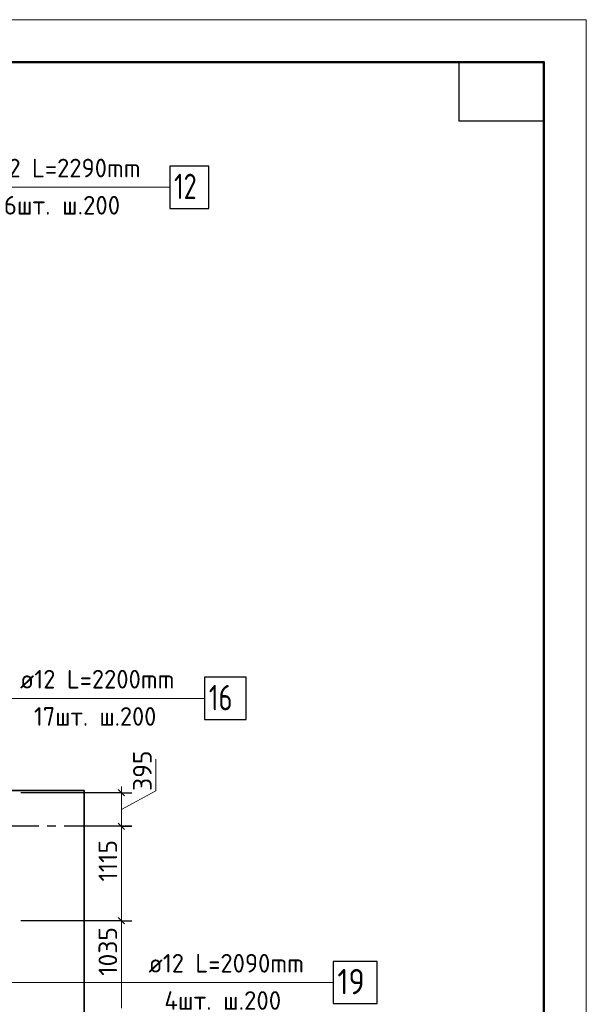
# Model space of a CAD drawing. Header units: millimetres. Extents: x 40580 to 1930067, y -240640 to 81020.
# Tile 340 of 656: x 1012458 to 1019146, y -210084 to -198450. Entities that reach past the tile are written whole.
import ezdxf

# ---------------------------------------------------------------- set-up
doc = ezdxf.new("R2010")
doc.units = ezdxf.units.MM
doc.linetypes.add('______5', pattern=[1100, 800, -100, 100, -100])
doc.linetypes.add('CENTER', pattern=[2, 1.25, -0.25, 0.25, -0.25])
for name, color, linetype, lineweight in [('Standard', 7, 'Continuous', 25), ('ДОП Верх по Х', 7, 'Continuous', 25), ('ЖБ Перекрытие верхний уровень', 7, 'Continuous', 35), ('ОСИ', 7, 'CENTER', 15), ('Позиционная метка номер позиции', 7, 'Continuous', 13)]:
    doc.layers.add(name, color=color, linetype=linetype, lineweight=lineweight)
doc.styles.add('ISOCPEUR', font='isocpeur.ttf')

msp = doc.modelspace()

# ---------------------------------------------------------------- linework, layer by layer
at = {"layer": 'Standard', "color": 7, "linetype": 'Continuous', "lineweight": 13, "transparency": 33554687}
for p, q in [((1014065.7, -207563), (1014065.7, -207187.8)), ((1013658.1, -207584.6), (1013658.1, -207509.6)), ((1013658.1, -207782.1), (1014065.7, -207563)), ((1013658.1, -207979.6), (1013658.1, -207584.6)), ((1013658.1, -209096.6), (1013658.1, -207979.6)), ((1013658.1, -210129.6), (1013658.1, -209096.6))]:
    msp.add_line(p, q, dxfattribs=at)
at = {"layer": 'Standard', "color": 7, "linetype": 'Continuous', "lineweight": 25, "transparency": 33554687}
for p, q in [((1013695.6, -207622.1), (1013620.6, -207547.1)), ((1013695.6, -208017.1), (1013620.6, -207942.1)), ((1013695.6, -209134.1), (1013620.6, -209059.1))]:
    msp.add_line(p, q, dxfattribs=at)
at = {"layer": 'Standard', "color": 251, "linetype": 'Continuous', "lineweight": -3, "true_color": 0x656565, "transparency": 33554687}
for p, q in [((1013658.1, -207584.6), (1012470.1, -207584.6)), ((1013658.1, -207584.6), (1013533.1, -207584.6)), ((1013658.1, -207584.6), (1013783.1, -207584.6)), ((1013658.1, -207979.6), (1013533.1, -207979.6)), ((1013658.1, -207979.6), (1013783.1, -207979.6)), ((1013658.1, -209096.6), (1013533.1, -209096.6)), ((1013658.1, -209096.6), (1013783.1, -209096.6))]:
    msp.add_line(p, q, dxfattribs=at)
at = {"layer": 'Standard', "color": 7, "linetype": 'Continuous', "lineweight": 13, "transparency": 33554687}
msp.add_lwpolyline([(989446.1, -240449.6), (1019146.1, -240449.6), (1019146.1, -198449.6), (989446.1, -198449.6), (989446.1, -240449.6)], close=True, dxfattribs=at)
at = {"layer": 'Standard', "color": 7, "linetype": 'Continuous', "lineweight": 50, "transparency": 33554687}
msp.add_lwpolyline([(991446.1, -198949.6), (1018646.1, -198949.6), (1018646.1, -239949.6), (991446.1, -239949.6), (991446.1, -198949.6)], close=True, dxfattribs=at)
at = {"layer": 'Standard', "color": 7, "linetype": 'Continuous', "lineweight": 25, "transparency": 33554687}
msp.add_lwpolyline([(1018646.1, -198949.6), (1018646.1, -199649.6), (1017646.1, -199649.6), (1017646.1, -198949.6), (1018646.1, -198949.6)], close=True, dxfattribs=at)
at = {"layer": 'Standard', "color": 251, "linetype": 'Continuous', "lineweight": -3, "true_color": 0x656565, "transparency": 33554687}
msp.add_lwpolyline([(1013658.1, -209096.6), (1013641.1, -209096.6), (1013641.1, -209096.6), (1012470.1, -209096.6)], dxfattribs=at)
at = {"layer": 'ДОП Верх по Х', "color": 7, "linetype": 'Continuous', "lineweight": 13, "transparency": 33554687}
for p, q in [((1012030.1, -200429.6), (1014116.1, -200429.6)), ((1013958.1, -209826.6), (1016000.1, -209826.6))]:
    msp.add_line(p, q, dxfattribs=at)
at = {"layer": 'ДОП Верх по Х', "color": 7, "linetype": 'Continuous', "lineweight": 25, "transparency": 33554687}
for points in [[(1014230.1, -200679.6), (1014690.1, -200679.6), (1014690.1, -200179.6), (1014230.1, -200179.6), (1014230.1, -200679.6)], [(1014640.7, -206720.1), (1015130.7, -206720.1), (1015130.7, -206220.1), (1014640.7, -206220.1), (1014640.7, -206720.1)], [(1016158.1, -210076.6), (1016678.1, -210076.6), (1016678.1, -209576.6), (1016158.1, -209576.6), (1016158.1, -210076.6)]]:
    msp.add_lwpolyline(points, dxfattribs=at)
at = {"layer": 'ЖБ Перекрытие верхний уровень', "transparency": 33554687, "extrusion": (0, 0, -1)}
msp.add_lwpolyline([(-1011800.1, -216239.6), (-1013220.1, -216239.6), (-1013220.1, -207559.6), (-1011800.1, -207559.6)], dxfattribs=at)
at = {"layer": 'ОСИ', "color": 8, "linetype": '______5', "lineweight": -3, "transparency": 33554687}
msp.add_line((1013783.1, -207979.6), (993046.1, -207979.6), dxfattribs=at)
at = {"layer": 'Позиционная метка номер позиции', "color": 7, "linetype": 'Continuous', "lineweight": 13, "transparency": 33554687}
for points in [[(1010170.1, -201788.7), (1010670.1, -201288.7), (1010670.1, -200429.6), (1014230.1, -200429.6)], [(1010062.3, -207665.6), (1012140.7, -206470.1), (1012140.7, -206470.1), (1014640.7, -206470.1)], [(1011970.1, -208456.4), (1012309.6, -208795.8), (1012309.6, -209826.6), (1016158.1, -209826.6)]]:
    msp.add_lwpolyline(points, dxfattribs=at)

# ---------------------------------------------------------------- texts
at = {"layer": 'Standard', "color": 7, "linetype": 'Continuous', "lineweight": 25, "transparency": 33554687, "char_height": 220, "attachment_point": 7, "rotation": 90, "style": 'ISOCPEUR'}
for s, insert, width in [('395', (1014015.7, -207563), 500.826), ('1115', (1013608, -208633.5), 516.384), ('1035', (1013608, -209747.6), 594.589)]:
    msp.add_mtext(s, dxfattribs=dict(at, insert=insert, width=width))
at = {"layer": 'ДОП Верх по Х', "color": 7, "linetype": 'Continuous', "lineweight": 13, "transparency": 33554687, "attachment_point": 7, "style": 'ISOCPEUR'}
for s, insert, char_height, width in [('\\W0.96;ø12 L=2290mm ', (1012050.1, -200312.3), 220, 2152.025), ('\\W0.75;12', (1014280.1, -200569.6), 300, 472.633), ('\\W0.97;6шт. ш.200 ', (1012270.1, -200752.3), 220, 1713.197), ('{\\W0.9600;ø12 L=2200mm }', (1012460.7, -206352.8), 220, 2152.025), ('{\\W0.7600;16}', (1014690.7, -206610.1), 300, 504.567), ('{\\W0.9500;17шт. ш.200 }', (1012625.7, -206792.8), 220, 1820.767), ('\\W0.96;ø12 L=2090mm ', (1013978.1, -209709.3), 220, 2150.516), ('{\\W0.8700;19}', (1016208.1, -209966.6), 300, 550.811), ('\\W0.97;4шт. ш.200 ', (1014165.1, -210149.3), 220, 1734.412)]:
    msp.add_mtext(s, dxfattribs=dict(at, insert=insert, char_height=char_height, width=width))

doc.saveas('drawing.dxf')
